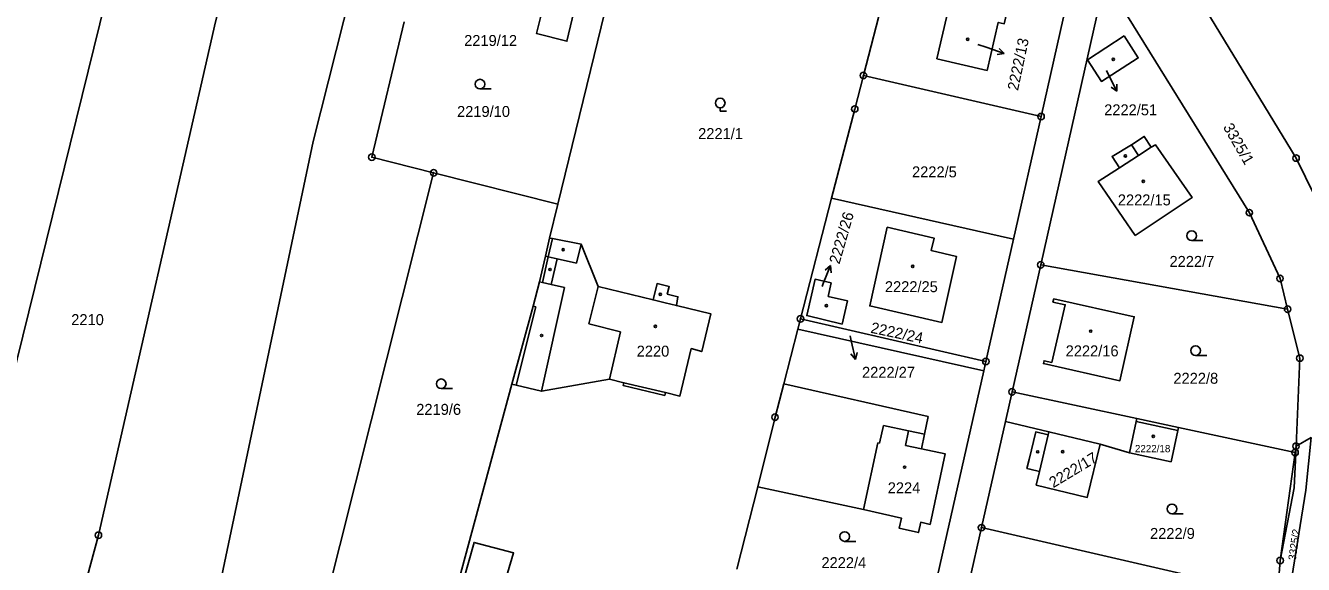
# Model space of a CAD drawing. Extents: x -733394 to -722299, y -1082822 to -1075049.
# Drawn here: x -728180.6 to -727982.2, y -1079960.4 to -1079876.8 of the extents above; entities that cross this region are included whole.
import ezdxf

# ---------------------------------------------------------------- set-up
doc = ezdxf.new("R2010")
doc.units = 0
for name, color, linetype in [('Hranice parcel', 7, 'Continuous'), ('Parcelní čísla', 7, 'Continuous'), ('Pop  PČ popisy', 7, 'Continuous'), ('Vnitřní kresba', 7, 'Continuous'), ('Značky bodu BP', 7, 'Continuous'), ('Značky budov', 7, 'Continuous'), ('Značky kultur', 7, 'Continuous')]:
    doc.layers.add(name, color=color, linetype=linetype)

msp = doc.modelspace()

# ---------------------------------------------------------------- linework, layer by layer
at = {"layer": 'Hranice parcel'}
for p, q in [((-728084.5, -1079849.43), (-728097.92, -1079904.49)), ((-728044.38, -1079860.86), (-728050.49, -1079884.53)), ((-728022.9, -1079890.91), (-728050.49, -1079884.53)), ((-728022.9, -1079890.91), (-728027.17, -1079909.95)), ((-728097.92, -1079904.49), (-728117.2, -1079899.63)), ((-728055.46, -1079903.57), (-728060.26, -1079922.28)), ((-728055.46, -1079903.57), (-728027.17, -1079909.95)), ((-728097.92, -1079904.49), (-728099.2, -1079909.75)), ((-728027.17, -1079909.95), (-728031.47, -1079928.9)), ((-728027.41, -1079933.61), (-728022.96, -1079913.91)), ((-728022.96, -1079913.91), (-727984.63, -1079920.79)), ((-728060.66, -1079923.88), (-728062.82, -1079932.36)), ((-728060.26, -1079922.28), (-728060.66, -1079923.88)), ((-728031.8, -1079930.36), (-728060.66, -1079923.88)), ((-728060.26, -1079922.28), (-728031.47, -1079928.9)), ((-728031.47, -1079928.9), (-728031.8, -1079930.36)), ((-728031.8, -1079930.36), (-728040.28, -1079967.92)), ((-728105.04, -1079932.43), (-728113.35, -1079963.01)), ((-728028.44, -1079938.2), (-728027.41, -1079933.61)), ((-728032.16, -1079954.68), (-728028.44, -1079938.2)), ((-728001.56, -1079939.15), (-728001.66, -1079939.6)), ((-728001.56, -1079939.15), (-727983.47, -1079943.02)), ((-727983.47, -1079943.02), (-727983.33, -1079942.03)), ((-728066.88, -1079948.35), (-728070.12, -1079961.1)), ((-728032.16, -1079954.68), (-727986.21, -1079965.22))]:
    msp.add_line(p, q, dxfattribs=at)
for points in [[(-728159.13, -1079994.65), (-728150.08, -1079962.08), (-728135.89, -1079894.79), (-728119.17, -1079828.65)], [(-728201.14, -1079998.85), (-728187.44, -1079951.01), (-728168.1, -1079872.68), (-728157.52, -1079830.59)], [(-728197.79, -1080059.06), (-728192.55, -1080039.56), (-728182.34, -1080004.18), (-728169.24, -1079955.86), (-728151.09, -1079876.19), (-728140.56, -1079835.31)], [(-728112.7, -1079859.17), (-728111.61, -1079859.44), (-728092.9, -1079864.02), (-728096.52, -1079879.22), (-728101.22, -1079878.03), (-728099.7, -1079871.79), (-728110.04, -1079869.27), (-728111, -1079873.07), (-728115.73, -1079871.9), (-728113.19, -1079861.26), (-728112.7, -1079859.17)], [(-728016.35, -1079864.27), (-728016.97, -1079864.65), (-728022.9, -1079890.91)], [(-728022.96, -1079913.91), (-728013.3, -1079871.09), (-728012.98, -1079869.69)], [(-727984.63, -1079920.79), (-727985.81, -1079916.03), (-727990.57, -1079905.82), (-728012.98, -1079869.69)], [(-727999.64, -1079869.54), (-727999.37, -1079870.99), (-727983.32, -1079897.35), (-727976.16, -1079911.89), (-727971.93, -1079927.4), (-727972.07, -1079933.48), (-727972.42, -1079943.37), (-727973.74, -1079957.47)], [(-728031.28, -1079883.75), (-728039.07, -1079881.94), (-728037.24, -1079874.01), (-728036.41, -1079870.45), (-728032.93, -1079871.26), (-728027.68, -1079872.47), (-728028.61, -1079876.51), (-728029.56, -1079876.3), (-728031.28, -1079883.75)], [(-728121.77, -1079876.21), (-728126.79, -1079897.21), (-728117.2, -1079899.63)], [(-728010, -1079878.41), (-728007.82, -1079881.81), (-728013.53, -1079885.45), (-728015.7, -1079882.11), (-728010, -1079878.41)], [(-728050.49, -1079884.53), (-728051.83, -1079889.74), (-728055.46, -1079903.57)], [(-728008.28, -1079909.35), (-728014.04, -1079900.97), (-728010.75, -1079898.86), (-728011.87, -1079897.09), (-728008.85, -1079895.29), (-728006.88, -1079893.99), (-728005.79, -1079895.68), (-728005.16, -1079895.28), (-727999.44, -1079903.45), (-728008.28, -1079909.35)], [(-728117.2, -1079899.63), (-728134.18, -1079967.12), (-728140.75, -1079993.34)], [(-728105.04, -1079932.43), (-728104.37, -1079932.59), (-728100.47, -1079933.53), (-728089.92, -1079931.67), (-728087.66, -1079932.21), (-728087.76, -1079932.64), (-728081.32, -1079934.17), (-728081.22, -1079933.73), (-728078.96, -1079934.26), (-728077.22, -1079926.89), (-728075.58, -1079927.36), (-728074.17, -1079921.53), (-728079.52, -1079920.22), (-728079.27, -1079918.85), (-728080.93, -1079918.47), (-728080.64, -1079917.29), (-728082.51, -1079916.83), (-728083.13, -1079919.34), (-728091.64, -1079917.26), (-728094.29, -1079910.71), (-728098.76, -1079909.84), (-728099.2, -1079909.75)], [(-728099.2, -1079909.75), (-728099.85, -1079912.58), (-728100.76, -1079916.57), (-728101.75, -1079920.32), (-728105.04, -1079932.43)], [(-728046.82, -1079908.09), (-728039.51, -1079909.76), (-728039.96, -1079911.71), (-728036.06, -1079912.6), (-728038.3, -1079922.85), (-728049.5, -1079920.29), (-728046.82, -1079908.09)], [(-728055.47, -1079916.72), (-728055.94, -1079918.82), (-728052.98, -1079919.49), (-728053.79, -1079923.09), (-728059.28, -1079921.79), (-728058, -1079916.15), (-728055.47, -1079916.72)], [(-728020.95, -1079919.2), (-728008.44, -1079921.97), (-728010.67, -1079931.89), (-728022.54, -1079929.22), (-728022.44, -1079928.79), (-728021.24, -1079929.05), (-728019.16, -1079920.11), (-728021.06, -1079919.69), (-728020.95, -1079919.2)], [(-727983.33, -1079942.03), (-727982.74, -1079928.4), (-727984.63, -1079920.79)], [(-728062.82, -1079932.36), (-728040.44, -1079937.45), (-728040.98, -1079940.18), (-728041.46, -1079942.47), (-728037.78, -1079943.25), (-728040.13, -1079954.17), (-728041.59, -1079953.85), (-728041.94, -1079955.44), (-728044.93, -1079954.78), (-728044.58, -1079953.19), (-728050.48, -1079951.89), (-728066.88, -1079948.35)], [(-728062.82, -1079932.36), (-728064.21, -1079937.54), (-728066.88, -1079948.35)], [(-728027.41, -1079933.61), (-728008.06, -1079937.75), (-728001.56, -1079939.15)], [(-728009.2, -1079943.05), (-728013.71, -1079941.71), (-728015.73, -1079949.98), (-728023.65, -1079948.07), (-728023.15, -1079945.96), (-728024.65, -1079945.6), (-728025.09, -1079945.5), (-728024.74, -1079944.09), (-728023.73, -1079939.83), (-728021.8, -1079940.3), (-728021.68, -1079939.81), (-728028.44, -1079938.2)], [(-728009.2, -1079943.05), (-728008.15, -1079938.19), (-728001.66, -1079939.6)], [(-728001.66, -1079939.6), (-728002.71, -1079944.46), (-728009.2, -1079943.05)], [(-727983.33, -1079942.03), (-727980.99, -1079940.72), (-727981.78, -1079948.84), (-727983.78, -1079961.12), (-727986.54, -1079978.32), (-727990.9, -1080024.39), (-727992.04, -1080036.89)], [(-727986.21, -1079965.22), (-727985.78, -1079959.78), (-727983.47, -1079943.02)], [(-728036.94, -1079975.85), (-728034.08, -1079963.16), (-728032.16, -1079954.68)], [(-728106.66, -1079964.9), (-728104.78, -1079958.59), (-728110.92, -1079956.98), (-728112.69, -1079963.19)]]:
    msp.add_lwpolyline(points, dxfattribs=at)
at = {"layer": 'Pop  PČ popisy'}
for p, q in [((-728032.73, -1079879.73), (-728031.45, -1079880.17)), ((-728031.45, -1079880.17), (-728028.61, -1079881.15)), ((-728028.61, -1079881.15), (-728029.72, -1079881.29)), ((-728028.61, -1079881.15), (-728029.4, -1079880.35)), ((-728012.77, -1079883.75), (-728012.48, -1079884.32)), ((-728012.48, -1079884.32), (-728011.12, -1079886.99)), ((-728011.12, -1079886.99), (-728011.13, -1079885.87)), ((-728011.12, -1079886.99), (-728012.02, -1079886.33)), ((-728056.71, -1079916.8), (-728055.59, -1079914.02)), ((-728055.59, -1079914.02), (-728056.43, -1079914.76)), ((-728055.59, -1079914.02), (-728055.5, -1079915.13)), ((-728056.89, -1079917.26), (-728056.71, -1079916.8)), ((-728052.56, -1079924.95), (-728052.39, -1079925.68)), ((-728052.39, -1079925.68), (-728051.72, -1079928.6)), ((-728051.72, -1079928.6), (-728052.43, -1079927.74)), ((-728051.72, -1079928.6), (-728051.45, -1079927.52))]:
    msp.add_line(p, q, dxfattribs=at)
at = {"layer": 'Vnitřní kresba'}
for p, q in [((-728007.78, -1079896.96), (-728008.85, -1079895.29)), ((-728005.79, -1079895.68), (-728007.78, -1079896.96)), ((-728007.78, -1079896.96), (-728010.75, -1079898.86)), ((-728099.41, -1079912.68), (-728098.76, -1079909.84)), ((-728094.29, -1079910.71), (-728095.01, -1079913.65)), ((-728100.32, -1079916.67), (-728099.41, -1079912.68)), ((-728099.85, -1079912.58), (-728099.41, -1079912.68)), ((-728099.41, -1079912.68), (-728098.03, -1079912.98)), ((-728098.03, -1079912.98), (-728098.96, -1079916.97)), ((-728098.03, -1079912.98), (-728095.01, -1079913.65)), ((-728100.76, -1079916.57), (-728100.32, -1079916.67)), ((-728100.47, -1079933.53), (-728096.91, -1079917.43)), ((-728100.32, -1079916.67), (-728098.96, -1079916.97)), ((-728098.96, -1079916.97), (-728096.91, -1079917.43)), ((-728093.09, -1079923.08), (-728091.64, -1079917.26)), ((-728083.13, -1079919.34), (-728081.26, -1079919.8)), ((-728081.26, -1079919.8), (-728079.52, -1079920.22)), ((-728104.37, -1079932.59), (-728101.35, -1079920.42)), ((-728101.35, -1079920.42), (-728101.75, -1079920.32)), ((-728088.21, -1079924.29), (-728093.09, -1079923.08)), ((-728089.92, -1079931.67), (-728088.21, -1079924.29)), ((-728087.66, -1079932.21), (-728081.22, -1079933.73)), ((-728008.15, -1079938.19), (-728008.06, -1079937.75)), ((-728047.98, -1079941.56), (-728047.39, -1079938.81)), ((-728047.39, -1079938.81), (-728043.47, -1079939.65)), ((-728043.94, -1079941.95), (-728043.47, -1079939.65)), ((-728043.47, -1079939.65), (-728040.98, -1079940.18)), ((-728050.48, -1079951.89), (-728048.27, -1079941.5)), ((-728048.27, -1079941.5), (-728047.98, -1079941.56)), ((-728021.8, -1079940.3), (-728023.15, -1079945.96)), ((-728013.71, -1079941.71), (-728021.68, -1079939.81)), ((-728041.46, -1079942.47), (-728043.94, -1079941.95)), ((-727983.33, -1079942.03), (-727983.63, -1079948.48)), ((-727983.63, -1079948.48), (-727985.78, -1079959.78))]:
    msp.add_line(p, q, dxfattribs=at)
at = {"layer": 'Značky bodu BP'}
for centre, radius in [((-728050.49, -1079884.53), 0.5), ((-728050.49, -1079884.53), 0.0303), ((-728051.83, -1079889.74), 0.5), ((-728051.83, -1079889.74), 0.0303), ((-728022.9, -1079890.91), 0.5), ((-728022.9, -1079890.91), 0.0303), ((-728126.79, -1079897.21), 0.5), ((-728126.79, -1079897.21), 0.0303), ((-727983.32, -1079897.35), 0.5), ((-727983.32, -1079897.35), 0.0303), ((-728117.2, -1079899.63), 0.5), ((-728117.2, -1079899.63), 0.0303), ((-727990.57, -1079905.82), 0.5), ((-727990.57, -1079905.82), 0.0303), ((-728022.96, -1079913.91), 0.5), ((-728022.96, -1079913.91), 0.0303), ((-727985.81, -1079916.03), 0.5), ((-727985.81, -1079916.03), 0.0303), ((-728060.26, -1079922.28), 0.5), ((-727984.63, -1079920.79), 0.5), ((-727984.63, -1079920.79), 0.0303), ((-728060.26, -1079922.28), 0.0303), ((-727982.74, -1079928.4), 0.5), ((-728031.47, -1079928.9), 0.5), ((-728031.47, -1079928.9), 0.0303), ((-727982.74, -1079928.4), 0.0303), ((-728027.41, -1079933.61), 0.5), ((-728027.41, -1079933.61), 0.0303), ((-728064.21, -1079937.54), 0.5), ((-728064.21, -1079937.54), 0.0303), ((-727983.33, -1079942.03), 0.5), ((-727983.47, -1079943.02), 0.5), ((-727983.47, -1079943.02), 0.0303), ((-727983.33, -1079942.03), 0.0303), ((-728169.24, -1079955.86), 0.5), ((-728032.16, -1079954.68), 0.5), ((-728032.16, -1079954.68), 0.0303), ((-728169.24, -1079955.86), 0.0303), ((-727985.78, -1079959.78), 0.5), ((-727985.78, -1079959.78), 0.0303)]:
    msp.add_circle(centre, radius, dxfattribs=at)
at = {"layer": 'Značky budov'}
for centre in [(-728034.3, -1079878.92), (-728011.69, -1079882.04), (-728009.81, -1079897.01), (-728007.04, -1079900.97), (-728097.1, -1079911.57), (-728042.82, -1079914.15), (-728099.12, -1079914.63), (-728082.02, -1079918.47), (-728056.23, -1079920.26), (-728082.77, -1079923.47), (-728100.44, -1079924.87), (-728015.19, -1079924.2), (-728005.49, -1079940.53), (-728023.42, -1079942.92), (-728019.55, -1079942.9), (-728044.1, -1079945.3)]:
    msp.add_circle(centre, 0.175, dxfattribs=at)
at = {"layer": 'Značky kultur'}
for p, q in [((-728110, -1079886.63), (-728108.25, -1079886.63)), ((-728072.72, -1079889.56), (-728072.72, -1079890.06)), ((-728072.72, -1079890.06), (-728071.72, -1079890.06)), ((-727999.53, -1079910.14), (-727997.78, -1079910.14)), ((-727998.92, -1079927.97), (-727997.17, -1079927.97)), ((-728116.03, -1079933.12), (-728114.28, -1079933.12)), ((-728002.59, -1079952.52), (-728000.84, -1079952.52)), ((-728053.4, -1079956.81), (-728051.65, -1079956.81))]:
    msp.add_line(p, q, dxfattribs=at)
for centre in [(-728110, -1079885.88), (-728072.72, -1079888.81), (-727999.53, -1079909.39), (-727998.92, -1079927.22), (-728116.03, -1079932.37), (-728002.59, -1079951.77), (-728053.4, -1079956.06)]:
    msp.add_circle(centre, 0.75, dxfattribs=at)

# ---------------------------------------------------------------- texts
at = {"layer": 'Parcelní čísla'}
for s, height, p in [('2219/12', 1.7, (-728112.47, -1079879.96)), ('2219/10', 1.7, (-728113.57, -1079890.97)), ('2222/51', 1.7, (-728013.11, -1079890.72)), ('2221/1', 1.7, (-728076.14, -1079894.4)), ('2222/5', 1.7, (-728042.94, -1079900.34)), ('2222/15', 1.7, (-728010.99, -1079904.69)), ('2222/7', 1.7, (-728002.97, -1079914.23)), ('2222/25', 1.7, (-728047.15, -1079918.15)), ('2210', 1.7, (-728173.46, -1079923.26)), ('2220', 1.7, (-728085.68, -1079928.15)), ('2222/16', 1.7, (-728019.09, -1079928.11)), ('2222/27', 1.7, (-728050.7, -1079931.43)), ('2222/8', 1.7, (-728002.36, -1079932.36)), ('2219/6', 1.7, (-728119.9, -1079937.18)), ('2222/18', 1.139, (-728008.34, -1079942.99)), ('2224', 1.7, (-728046.71, -1079949.35)), ('2222/9', 1.7, (-728005.99, -1079956.43)), ('2222/4', 1.7, (-728057, -1079960.96))]:
    msp.add_text(s, height=height, dxfattribs=at).set_placement(p)
for s, height, rotation, p in [('2222/13', 1.7, 78, (-728026.49, -1079886.98)), ('3325/1', 1.7, 300, (-727994.71, -1079892.54)), ('2222/26', 1.7, 74, (-728054.21, -1079913.9)), ('2222/24', 1.7, 348, (-728049.46, -1079924.43)), ('2222/17', 1.7, 31, (-728021.01, -1079948.57)), ('3325/2', 1.19, 82, (-727983.36, -1079959.81))]:
    msp.add_text(s, height=height, rotation=rotation, dxfattribs=at).set_placement(p)

doc.saveas('drawing.dxf')
